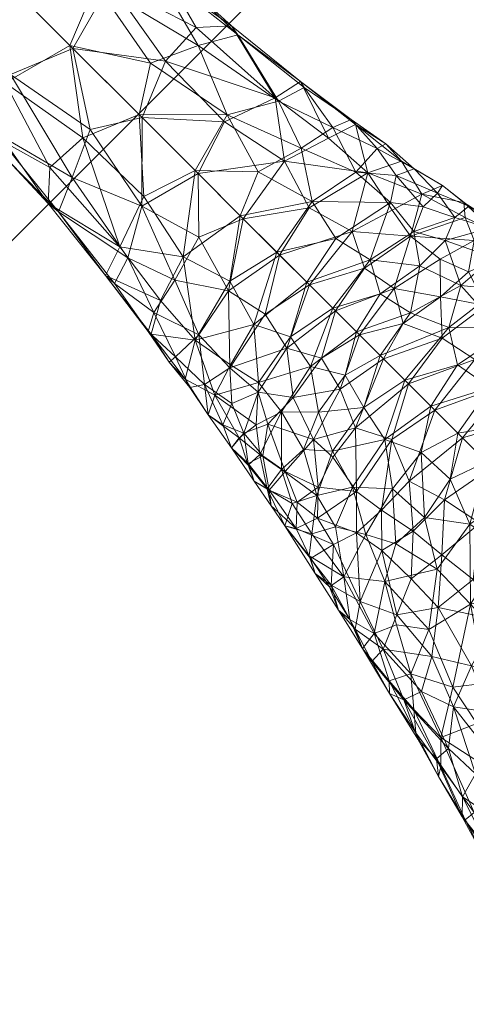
# Model space of a CAD drawing. Header units: inches. Extents: x -774 to 289, y -440 to 407.
# Tile 573 of 656: x 234 to 240, y 12 to 26. Entities that reach past the tile are written whole.
import ezdxf

# ---------------------------------------------------------------- set-up
doc = ezdxf.new("R2010")
doc.units = ezdxf.units.IN
doc.header["$MEASUREMENT"] = 0
doc.layers.add('L-SITE', color=91, linetype='Continuous', lineweight=9)

# ---------------------------------------------------------------- blocks, each defined once
blk = doc.blocks.new('Wind Power Generator - 30_ High-322784-_3D_')
at = {"layer": 'L-SITE'}
mesh = blk.add_polyface(dxfattribs=at)
corners = [(-0.681, 15.391, 365.661), (0, 17.006, 365.645), (0, 14.975, 365.46), (0, 19.435, 365.86), (-0.779, 17.171, 365.909), (-0.39, 19.435, 365.928), (-1.496, 15.406, 366.888), (-1.274, 17.171, 366.582), (-1.243, 15.49, 366.173), (-1.35, 16.869, 367.218), (-0.615, 17.32, 368.176), (0, 19.435, 368.14), (-0.39, 19.435, 368.072), (-0.733, 19.435, 367.874), (-1.148, 16.453, 367.81), (-1.123, 19.435, 366.802), (-0.987, 19.435, 367.57), (-1.123, 19.435, 367.198), (-0.987, 19.435, 366.43), (-1.746, 12.828, 367.023), (-1.778, 12.006, 367.425), (-1.598, 13.026, 367.652), (0, 13.352, 368.694), (-1.01, 13.623, 368.328), (-0.784, 12.314, 368.617), (0, 15.02, 368.536), (-0.7, 15.543, 368.313), (0, 17.033, 368.353), (-0.733, 19.435, 366.126), (0, 13.297, 365.3), (-0.874, 13.652, 365.583), (-0.63, 12.323, 365.318), (-1.604, 13.246, 366.424), (0, 11.927, 365.163), (-1.549, 14.23, 367.439), (-1.404, 12.348, 368.117), (0, 11.986, 368.831), (-1.284, 12.028, 365.702), (-1.758, 11.823, 366.432), (-1.498, 10.867, 368.248)]
mesh.append_faces([[corners[k] for k in face] for face in [(3, 4, 5), (29, 30, 2), (22, 24, 36), (15, 9, 17), (11, 10, 27), (13, 10, 12)]], dxfattribs={"vtx0": -1, "vtx1": -1})
mesh.append_faces([[corners[k] for k in face] for face in [(6, 7, 8), (7, 6, 9), (10, 13, 14), (15, 7, 9), (19, 20, 21), (22, 23, 24), (7, 18, 4), (10, 26, 27), (0, 8, 4), (29, 31, 30), (14, 9, 6), (8, 30, 32), (14, 26, 10), (34, 23, 26), (7, 4, 8), (35, 21, 20), (32, 30, 37), (0, 30, 8), (32, 38, 19), (6, 32, 34), (19, 38, 20), (39, 24, 35), (35, 24, 23), (34, 26, 14), (23, 25, 26), (1, 0, 4), (30, 0, 2), (32, 6, 8), (14, 6, 34), (21, 23, 34), (30, 31, 37), (16, 9, 14), (23, 21, 35), (19, 34, 32), (34, 19, 21), (32, 37, 38)]], dxfattribs={"vtx0": -1, "vtx1": -1, "vtx2": -1})
mesh.append_faces([[corners[k] for k in face] for face in [(0, 1, 2), (10, 11, 12), (7, 15, 18), (14, 13, 16), (4, 18, 28), (26, 25, 27)]], dxfattribs={"vtx0": -1, "vtx2": -1})
mesh.append_faces([[corners[k] for k in face] for face in [(16, 17, 9), (22, 25, 23), (28, 5, 4), (3, 1, 4), (29, 33, 31)]], dxfattribs={"vtx1": -1, "vtx2": -1})
mesh = blk.add_polyface(dxfattribs=at)
corners = [(0.704, 15.505, 365.685), (0, 14.975, 365.46), (0, 17.006, 365.645), (0, 13.352, 368.694), (0.863, 13.706, 368.418), (0, 15.02, 368.536), (0, 13.297, 365.3), (1.015, 13.573, 365.67), (0.616, 17.269, 365.819), (0, 19.435, 365.86), (0.39, 19.435, 365.928), (0.987, 19.435, 366.43), (1.149, 16.451, 366.191), (0.733, 19.435, 366.126), (1.613, 12.981, 366.372), (1.749, 12.795, 367.02), (1.793, 11.952, 366.615), (0, 11.986, 368.831), (0.62, 12.383, 368.68), (1.274, 17.17, 367.418), (1.497, 15.405, 367.112), (1.35, 16.869, 366.782), (0, 19.435, 368.14), (0.779, 17.17, 368.091), (0.39, 19.435, 368.072), (1.243, 15.489, 367.827), (0.684, 15.398, 368.336), (0, 17.033, 368.353), (1.123, 19.435, 367.198), (0.791, 12.256, 365.38), (0.987, 19.435, 367.57), (0.733, 19.435, 367.874), (1.586, 13.288, 367.614), (1.55, 14.226, 366.561), (1.123, 19.435, 366.802), (1.423, 12.285, 365.898), (0, 11.927, 365.163), (1.268, 12.089, 368.306), (1.766, 11.802, 367.551)]
mesh.append_faces([[corners[k] for k in face] for face in [(3, 4, 5), (11, 12, 13), (17, 18, 3), (22, 23, 24), (34, 21, 11), (6, 29, 36), (28, 21, 34), (9, 8, 2), (13, 8, 10)]], dxfattribs={"vtx0": -1, "vtx1": -1})
mesh.append_faces([[corners[k] for k in face] for face in [(8, 0, 2), (14, 15, 16), (19, 20, 21), (20, 19, 25), (12, 8, 13), (28, 19, 21), (6, 7, 29), (23, 19, 30), (12, 21, 20), (25, 4, 32), (23, 25, 19), (3, 18, 4), (33, 7, 0), (12, 0, 8), (26, 25, 23), (35, 14, 16), (32, 4, 37), (26, 4, 25), (20, 32, 33), (38, 32, 37), (35, 29, 7), (33, 0, 12), (7, 1, 0), (32, 20, 25), (12, 20, 33), (27, 26, 23), (4, 26, 5), (14, 7, 33), (11, 21, 12), (4, 18, 37), (15, 38, 16), (7, 14, 35), (15, 33, 32), (33, 15, 14), (38, 15, 32)]], dxfattribs={"vtx0": -1, "vtx1": -1, "vtx2": -1})
mesh.append_faces([[corners[k] for k in face] for face in [(0, 1, 2), (26, 27, 5), (23, 30, 31), (23, 31, 24)]], dxfattribs={"vtx0": -1, "vtx2": -1})
mesh.append_faces([[corners[k] for k in face] for face in [(6, 1, 7), (9, 10, 8), (28, 30, 19), (22, 27, 23)]], dxfattribs={"vtx1": -1, "vtx2": -1})
mesh = blk.add_polyface(dxfattribs=at)
corners = [(-0.941, 8.779, 369.008), (0, 9.264, 369.147), (-0.75, 9.441, 368.986), (0, 10.879, 368.949), (-0.763, 11.131, 368.763), (-0.968, 10.145, 368.789), (-1.914, 10.56, 366.473), (-1.529, 10.683, 365.756), (-1.811, 9.882, 366.006), (0, 9.986, 369.053), (-1.924, 10.729, 367.404), (-2.054, 9.696, 367.386), (-1.626, 9.939, 368.264), (-1.286, 9.995, 365.401), (-0.859, 9.363, 365.047), (-1.586, 9.22, 365.544), (-1.498, 10.867, 368.248), (-1.778, 12.006, 367.425), (0, 9.928, 364.94), (0, 9.209, 364.846), (0, 10.819, 365.044), (-0.88, 11.053, 365.283), (0, 11.927, 365.163), (-0.619, 10.185, 365.068), (-1.284, 12.028, 365.702), (-0.784, 12.314, 368.617), (0, 11.986, 368.831), (-2.057, 9.751, 366.674), (-1.676, 9.204, 368.355), (-1.608, 8.586, 365.431), (-0.727, 8.767, 364.904), (-0.63, 12.323, 365.318), (-2.034, 9.23, 366.298), (-1.404, 12.348, 368.117), (-1.758, 11.823, 366.432), (-2.197, 8.788, 366.712), (-2.149, 9.24, 366.929), (-2.16, 8.915, 367.397), (-2.025, 8.671, 366.058)]
mesh.append_faces([[corners[k] for k in face] for face in [(20, 21, 22), (26, 4, 3)]], dxfattribs={"vtx0": -1, "vtx1": -1})
mesh.append_faces([[corners[k] for k in face] for face in [(0, 1, 2), (3, 4, 5), (6, 7, 8), (10, 11, 12), (13, 14, 15), (16, 17, 10), (21, 20, 23), (7, 24, 21), (23, 14, 13), (25, 4, 26), (6, 8, 27), (12, 5, 16), (2, 28, 0), (29, 14, 30), (7, 21, 13), (31, 21, 24), (15, 14, 29), (4, 16, 5), (9, 5, 2), (28, 2, 5), (8, 15, 32), (16, 33, 17), (12, 28, 5), (21, 31, 22), (14, 23, 18), (21, 23, 13), (19, 30, 14), (8, 7, 13), (7, 6, 34), (15, 8, 13), (8, 32, 27), (32, 35, 36), (27, 11, 10), (37, 28, 11), (11, 27, 36), (7, 34, 24), (34, 6, 10), (38, 32, 15), (35, 37, 36), (11, 36, 37), (32, 36, 27), (16, 4, 25), (10, 12, 16), (11, 28, 12), (34, 10, 17), (10, 6, 27)]], dxfattribs={"vtx0": -1, "vtx1": -1, "vtx2": -1})
mesh.append_faces([[corners[k] for k in face] for face in [(14, 18, 19), (23, 20, 18), (2, 1, 9)]], dxfattribs={"vtx0": -1, "vtx2": -1})
mesh.append_faces([[corners[k] for k in face] for face in [(9, 3, 5)]], dxfattribs={"vtx1": -1, "vtx2": -1})
mesh = blk.add_polyface(dxfattribs=at)
corners = [(2.046, 9.842, 367.319), (1.922, 10.717, 366.581), (1.899, 10.622, 367.554), (0.849, 9.418, 368.949), (1.571, 9.276, 368.461), (1.269, 10.054, 368.603), (0, 9.986, 369.053), (0, 9.264, 369.147), (0.949, 8.726, 364.988), (0, 9.209, 364.846), (0.758, 9.385, 365.009), (0.977, 10.087, 365.208), (0, 10.819, 365.044), (0.771, 11.071, 365.233), (0, 9.928, 364.94), (1.511, 10.807, 365.756), (1.793, 11.952, 366.615), (0, 11.986, 368.831), (0, 10.879, 368.949), (0.869, 11.113, 368.716), (0.61, 10.245, 368.928), (0.791, 12.256, 365.38), (0, 11.927, 365.163), (1.789, 9.945, 368.017), (1.511, 10.741, 368.256), (1.268, 12.089, 368.306), (1.639, 9.882, 365.742), (1.683, 9.152, 365.642), (0.62, 12.383, 368.68), (2.015, 9.3, 367.727), (1.766, 11.802, 367.551), (1.423, 12.285, 365.898), (2.183, 8.732, 367.427), (2.131, 8.932, 366.476), (2.147, 9.26, 367.035), (1.616, 8.633, 368.55), (0.72, 8.819, 369.09), (2.04, 9.751, 366.582), (1.938, 8.843, 368.057)]
mesh.append_faces([[corners[k] for k in face] for face in [(22, 13, 12)]], dxfattribs={"vtx0": -1, "vtx1": -1})
mesh.append_faces([[corners[k] for k in face] for face in [(0, 1, 2), (3, 4, 5), (8, 9, 10), (11, 12, 13), (15, 16, 1), (18, 20, 19), (5, 20, 3), (21, 13, 22), (2, 23, 0), (2, 24, 23), (25, 19, 24), (26, 11, 15), (10, 27, 8), (24, 19, 5), (28, 19, 25), (4, 29, 23), (25, 24, 30), (15, 21, 31), (13, 15, 11), (14, 11, 10), (27, 10, 11), (32, 33, 34), (26, 27, 11), (3, 35, 4), (15, 31, 16), (19, 28, 17), (3, 20, 6), (19, 20, 5), (7, 36, 3), (33, 27, 37), (37, 0, 34), (23, 24, 5), (24, 2, 30), (4, 23, 5), (23, 29, 0), (34, 0, 29), (0, 37, 1), (34, 29, 32), (37, 34, 33), (4, 38, 29), (1, 30, 2), (15, 13, 21), (1, 26, 15), (37, 27, 26), (1, 16, 30), (26, 1, 37)]], dxfattribs={"vtx0": -1, "vtx1": -1, "vtx2": -1})
mesh.append_faces([[corners[k] for k in face] for face in [(3, 6, 7), (11, 14, 12), (20, 18, 6), (10, 9, 14)]], dxfattribs={"vtx0": -1, "vtx2": -1})
mesh.append_faces([[corners[k] for k in face] for face in [(17, 18, 19)]], dxfattribs={"vtx1": -1, "vtx2": -1})
mesh = blk.add_polyface(dxfattribs=at)
corners = [(12, -12, 4), (12, 12, 4), (-12, 12, 4), (-12, -12, 4)]
mesh.append_faces([[corners[k] for k in face] for face in [(3, 0, 1, 2)]])
mesh = blk.add_polyface(dxfattribs=at)
corners = [(12, -12), (-12, -12), (-12, 12), (12, 12)]
mesh.append_faces([[corners[k] for k in face] for face in [(2, 3, 0, 1)]])
mesh = blk.add_polyface(dxfattribs=at)
corners = [(-12, 12, 4), (12, 12, 4), (12, 12), (-12, 12)]
mesh.append_faces([[corners[k] for k in face] for face in [(0, 1, 2, 3)]])
mesh = blk.add_polyface(dxfattribs=at)
corners = [(-12, -12, 4), (-12, 12, 4), (-12, 12), (-12, -12)]
mesh.append_faces([[corners[k] for k in face] for face in [(0, 1, 2, 3)]])
mesh = blk.add_polyface(dxfattribs=at)
corners = [(0.949, 8.726, 364.988), (0, 8.618, 364.758), (0, 9.209, 364.846), (0, 8.16, 369.318), (0.847, 8.269, 369.137), (0, 8.67, 369.234), (1.558, 8.117, 368.725), (1.78, 7.718, 368.606), (2.103, 7.851, 368.1), (0, 7.634, 364.587), (0, 8.108, 364.673), (0.803, 7.746, 364.747), (0.709, 8.241, 364.808), (1.48, 8.104, 365.204), (0, 7.691, 369.402), (0.61, 7.83, 369.297), (2.006, 8.406, 365.925), (2.205, 7.748, 366.075), (0.72, 8.819, 369.09), (1.616, 8.633, 368.55), (1.557, 8.542, 365.37), (1.683, 9.152, 365.642), (1.278, 7.72, 369.028), (0.849, 9.418, 368.949), (0, 9.264, 369.147), (1.548, 7.582, 365.137), (0.72, 7.345, 369.36), (2.354, 7.825, 367.336), (2.296, 8.288, 366.996), (2.174, 8.262, 367.75), (2.131, 8.932, 366.476), (2.183, 8.732, 367.427), (2.066, 7.433, 365.682), (2.339, 7.909, 366.673), (1.938, 8.843, 368.057), (1.571, 9.276, 368.461), (1.894, 8.27, 368.302), (0.544, 7.313, 364.587), (2.015, 9.3, 367.727), (2.338, 7.403, 367.754), (2.364, 7.284, 366.255), (2.482, 7.268, 366.996), (1.49, 7.119, 369.021)]
mesh.append_faces([[corners[k] for k in face] for face in [(3, 4, 5)]], dxfattribs={"vtx0": -1, "vtx1": -1})
mesh.append_faces([[corners[k] for k in face] for face in [(6, 7, 8), (10, 12, 11), (12, 13, 11), (13, 16, 17), (18, 5, 4), (6, 19, 4), (15, 4, 3), (20, 21, 16), (6, 4, 22), (19, 23, 18), (25, 11, 13), (15, 26, 22), (1, 0, 12), (13, 12, 0), (27, 28, 29), (30, 31, 28), (16, 21, 30), (13, 17, 32), (13, 0, 20), (27, 33, 28), (31, 29, 28), (34, 35, 19), (26, 15, 14), (4, 15, 22), (7, 6, 22), (36, 8, 29), (19, 18, 4), (33, 16, 28), (28, 16, 30), (11, 37, 9), (38, 34, 31), (19, 6, 36), (29, 31, 34), (27, 29, 8), (39, 27, 8), (7, 39, 8), (40, 17, 33), (13, 32, 25), (34, 19, 36), (41, 33, 27), (16, 33, 17), (42, 7, 22), (21, 20, 0), (16, 13, 20), (8, 36, 6), (34, 36, 29)]], dxfattribs={"vtx0": -1, "vtx1": -1, "vtx2": -1})
mesh.append_faces([[corners[k] for k in face] for face in [(0, 1, 2)]], dxfattribs={"vtx0": -1, "vtx2": -1})
mesh.append_faces([[corners[k] for k in face] for face in [(9, 10, 11), (3, 14, 15), (24, 5, 18), (10, 1, 12)]], dxfattribs={"vtx1": -1, "vtx2": -1})
mesh = blk.add_polyface(dxfattribs=at)
corners = [(0, 8.67, 369.234), (0, 9.264, 369.147), (-0.941, 8.779, 369.008), (-0.703, 8.294, 369.185), (-1.468, 8.157, 368.794), (-0.796, 7.801, 369.245), (0, 8.16, 369.318), (-1.534, 7.64, 368.861), (-1.169, 7.27, 369.189), (-2.208, 7.799, 367.896), (-2.027, 8.464, 368.014), (-2.288, 8.336, 367.004), (0, 7.691, 369.402), (-1.569, 8.063, 365.271), (-1.79, 7.655, 365.389), (-2.113, 7.802, 365.9), (0, 8.108, 364.673), (-0.85, 8.218, 364.854), (0, 8.618, 364.758), (-0.727, 8.767, 364.904), (0, 7.634, 364.587), (-0.607, 7.777, 364.692), (-2.169, 7.434, 368.141), (-1.91, 7.76, 368.435), (-1.608, 8.586, 365.431), (-1.573, 8.608, 368.599), (-1.676, 9.204, 368.355), (-1.275, 7.667, 364.959), (0, 9.209, 364.846), (-0.726, 7.284, 364.63), (-2.025, 8.671, 366.058), (-1.942, 8.215, 365.753), (-2.16, 8.915, 367.397), (-2.152, 7.392, 365.812), (-2.38, 7.778, 366.835), (-2.389, 7.444, 367.539), (-1.586, 9.22, 365.544), (-2.197, 8.788, 366.712), (-2.034, 9.23, 366.298), (-0.542, 7.374, 369.402), (-2.241, 8.093, 366.366), (-2.375, 7.459, 366.418)]
mesh.append_faces([[corners[k] for k in face] for face in [(16, 17, 18)]], dxfattribs={"vtx0": -1, "vtx1": -1})
mesh.append_faces([[corners[k] for k in face] for face in [(3, 4, 5), (6, 3, 5), (7, 8, 5), (9, 10, 11), (13, 14, 15), (19, 18, 17), (9, 22, 23), (17, 13, 24), (21, 17, 16), (25, 26, 10), (13, 17, 27), (7, 5, 4), (21, 29, 27), (0, 2, 3), (4, 3, 2), (7, 23, 22), (30, 24, 31), (11, 10, 32), (15, 14, 33), (24, 13, 31), (25, 4, 2), (9, 34, 35), (30, 36, 24), (29, 21, 20), (17, 21, 27), (14, 13, 27), (31, 13, 15), (30, 37, 38), (35, 22, 9), (24, 19, 17), (5, 39, 12), (34, 9, 11), (15, 40, 31), (7, 4, 23), (10, 23, 4), (10, 9, 23), (26, 32, 10), (40, 15, 34), (40, 30, 31), (34, 11, 40), (30, 40, 11), (30, 11, 37), (11, 32, 37), (26, 25, 2), (10, 4, 25), (15, 41, 34)]], dxfattribs={"vtx0": -1, "vtx1": -1, "vtx2": -1})
mesh.append_faces([[corners[k] for k in face] for face in [(0, 1, 2), (12, 6, 5), (16, 20, 21), (28, 18, 19), (6, 0, 3)]], dxfattribs={"vtx1": -1, "vtx2": -1})
mesh = blk.add_polyface(dxfattribs=at)
corners = [(0, 7.157, 364.496), (0.544, 7.313, 364.587), (0.786, 6.781, 364.546), (0, 6.66, 364.398), (0, 7.634, 364.587), (2.482, 7.268, 366.996), (2.338, 7.403, 367.754), (2.492, 6.914, 367.547), (1.548, 7.582, 365.137), (1.176, 7.207, 364.801), (0.803, 7.746, 364.747), (0.72, 7.345, 369.36), (0, 7.221, 369.491), (0.955, 6.821, 369.385), (0, 6.733, 369.587), (0.671, 6.366, 369.575), (0, 6.223, 369.691), (1.49, 7.119, 369.021), (1.906, 6.606, 368.786), (2.088, 7.072, 368.411), (1.278, 7.72, 369.028), (0.894, 6.249, 364.468), (2.53, 6.838, 366.572), (2.364, 7.284, 366.255), (1.468, 6.755, 369.125), (0, 7.691, 369.402), (1.535, 6.679, 364.904), (1.57, 6.194, 369.193), (1.78, 7.718, 368.606), (2.169, 6.166, 368.613), (2.49, 6.448, 367.89), (2.066, 7.433, 365.682), (2.205, 7.748, 366.075), (1.591, 6.11, 364.8), (2.074, 6.315, 365.315), (1.698, 7.177, 365.166), (2.354, 7.825, 367.336), (2.114, 7.004, 365.603), (2.358, 6.62, 365.882), (2.588, 6.327, 366.345), (2.424, 6.168, 365.805), (2.64, 6.456, 367.112), (2.339, 7.909, 366.673)]
mesh.append_faces([[corners[k] for k in face] for face in [(14, 13, 12), (12, 11, 25)]], dxfattribs={"vtx0": -1, "vtx1": -1})
mesh.append_faces([[corners[k] for k in face] for face in [(0, 1, 2), (5, 6, 7), (8, 9, 10), (11, 12, 13), (17, 18, 19), (11, 17, 20), (2, 21, 3), (22, 23, 5), (10, 9, 1), (18, 17, 24), (26, 2, 9), (15, 27, 13), (17, 11, 13), (24, 27, 18), (17, 19, 28), (13, 14, 15), (29, 30, 18), (18, 30, 19), (31, 32, 23), (33, 26, 34), (35, 9, 8), (36, 6, 5), (35, 26, 9), (26, 37, 34), (38, 39, 40), (7, 22, 5), (7, 41, 22), (2, 1, 9), (5, 23, 42), (7, 19, 30), (19, 7, 6), (41, 7, 30), (41, 39, 22), (38, 22, 39), (38, 23, 22), (31, 23, 37), (35, 31, 37), (6, 28, 19), (26, 21, 2), (17, 13, 24), (27, 24, 13), (31, 35, 8), (26, 35, 37), (38, 34, 37), (34, 38, 40), (38, 37, 23)]], dxfattribs={"vtx0": -1, "vtx1": -1, "vtx2": -1})
mesh.append_faces([[corners[k] for k in face] for face in [(1, 0, 4), (15, 14, 16)]], dxfattribs={"vtx0": -1, "vtx2": -1})
mesh.append_faces([[corners[k] for k in face] for face in [(3, 0, 2)]], dxfattribs={"vtx1": -1, "vtx2": -1})
mesh = blk.add_polyface(dxfattribs=at)
corners = [(-0.677, 6.869, 369.469), (-1.418, 6.746, 369.16), (-0.786, 6.345, 369.547), (0, 6.223, 369.691), (0, 6.733, 369.587), (0, 7.691, 369.402), (-0.542, 7.374, 369.402), (0, 7.221, 369.491), (-1.576, 6.193, 369.189), (-0.796, 7.801, 369.245), (-1.169, 7.27, 369.189), (-0.726, 7.284, 364.63), (0, 7.157, 364.496), (-0.961, 6.75, 364.602), (-1.489, 7.051, 364.962), (-1.275, 7.667, 364.959), (0, 6.66, 364.398), (-2.375, 7.459, 366.418), (-2.43, 6.987, 366.273), (-2.49, 7.225, 366.965), (-1.912, 6.533, 365.198), (-2.085, 7.012, 365.564), (-1.474, 6.683, 364.862), (0, 7.634, 364.587), (-0.716, 6.279, 364.418), (-1.578, 6.113, 364.792), (-1.79, 7.655, 365.389), (-2.273, 6.592, 365.707), (-2.389, 7.444, 367.539), (-2.38, 7.778, 366.835), (-2.01, 6.466, 368.713), (-2.436, 7.023, 367.681), (-2.627, 6.479, 367.248), (-2.334, 6.628, 368.164), (-1.686, 7.051, 368.878), (-1.534, 7.64, 368.861), (-2.101, 7.069, 368.393), (-2.566, 6.812, 366.843), (-2.169, 7.434, 368.141), (-2.113, 7.802, 365.9), (-2.152, 7.392, 365.812), (-2.541, 6.343, 366.194), (-2.226, 6.233, 365.491)]
mesh.append_faces([[corners[k] for k in face] for face in [(5, 6, 7), (16, 13, 12), (12, 11, 23)]], dxfattribs={"vtx0": -1, "vtx1": -1})
mesh.append_faces([[corners[k] for k in face] for face in [(0, 1, 2), (4, 0, 2), (1, 8, 2), (9, 10, 6), (11, 12, 13), (14, 15, 11), (17, 18, 19), (14, 20, 21), (22, 14, 13), (14, 11, 13), (13, 16, 24), (22, 25, 20), (14, 21, 26), (6, 0, 7), (0, 10, 1), (27, 21, 20), (19, 28, 29), (30, 8, 1), (31, 32, 33), (34, 35, 36), (28, 19, 31), (18, 37, 19), (10, 34, 1), (34, 30, 1), (33, 30, 36), (31, 33, 36), (31, 19, 37), (0, 6, 10), (38, 31, 36), (17, 39, 40), (31, 38, 28), (35, 38, 36), (14, 26, 15), (40, 26, 21), (18, 40, 21), (29, 17, 19), (27, 18, 21), (37, 41, 32), (35, 34, 10), (30, 34, 36), (41, 37, 18), (31, 37, 32), (25, 22, 13), (20, 14, 22), (42, 27, 20), (18, 27, 41), (18, 17, 40)]], dxfattribs={"vtx0": -1, "vtx1": -1, "vtx2": -1})
mesh.append_faces([[corners[k] for k in face] for face in [(3, 4, 2), (4, 7, 0)]], dxfattribs={"vtx1": -1, "vtx2": -1})
mesh = blk.add_polyface(dxfattribs=at)
corners = [(-0.557, 5.858, 369.712), (0, 5.687, 369.806), (0, 6.223, 369.691), (-0.533, 5.308, 369.84), (0, 5.121, 369.932), (0, 4.522, 370.072), (-0.782, 4.67, 369.934), (-0.958, 5.694, 364.365), (0, 6.14, 364.292), (0, 5.593, 364.174), (-1.904, 4.708, 364.646), (-1.364, 4.642, 364.279), (-1.919, 4.158, 364.489), (-1.55, 4.548, 369.645), (-1.565, 3.87, 369.827), (-0.786, 6.345, 369.547), (-1.198, 5.781, 369.514), (-0.716, 6.279, 364.418), (0, 6.66, 364.398), (-1.709, 5.207, 369.358), (-1.912, 5.591, 369.081), (-0.791, 5.16, 364.186), (-0.673, 4.578, 364.017), (0, 4.402, 363.899), (-0.507, 3.716, 363.77), (-0.739, 4.105, 363.914), (-1.295, 4.087, 364.099), (-2.19, 4.94, 369.011), (-1.578, 6.113, 364.792), (-0.961, 6.75, 364.602), (0, 5.015, 364.044), (-1.519, 5.68, 364.64), (-1.576, 6.193, 369.189), (-1.164, 5.182, 369.676), (-1.411, 5.158, 364.44), (0, 3.886, 370.227), (-0.678, 4.068, 370.109), (-2.228, 4.033, 369.284), (-1.988, 5.705, 365.026), (-2.226, 6.233, 365.491), (-2.01, 6.466, 368.713), (-2.134, 5.969, 368.726), (-1.911, 5.278, 364.824), (-1.912, 6.533, 365.198)]
mesh.append_faces([[corners[k] for k in face] for face in [(23, 22, 30), (30, 21, 9)]], dxfattribs={"vtx0": -1, "vtx1": -1})
mesh.append_faces([[corners[k] for k in face] for face in [(4, 3, 6), (10, 11, 12), (6, 13, 14), (15, 16, 0), (7, 17, 8), (19, 16, 20), (11, 21, 22), (23, 24, 25), (26, 22, 25), (20, 27, 19), (28, 29, 17), (26, 12, 11), (26, 11, 22), (21, 30, 22), (17, 31, 28), (16, 15, 32), (13, 6, 33), (11, 34, 21), (23, 25, 22), (34, 7, 21), (17, 7, 31), (37, 14, 13), (7, 9, 21), (5, 6, 36), (14, 36, 6), (38, 39, 28), (28, 31, 38), (16, 32, 20), (33, 3, 0), (32, 40, 41), (19, 13, 33), (34, 10, 42), (15, 0, 2), (33, 0, 16), (32, 41, 20), (10, 34, 11), (34, 42, 31), (0, 3, 1), (6, 3, 33), (34, 31, 7), (38, 31, 42), (28, 39, 43), (13, 19, 27), (16, 19, 33)]], dxfattribs={"vtx0": -1, "vtx1": -1, "vtx2": -1})
mesh.append_faces([[corners[k] for k in face] for face in [(0, 1, 2), (3, 4, 1), (7, 8, 9), (17, 18, 8)]], dxfattribs={"vtx0": -1, "vtx2": -1})
mesh.append_faces([[corners[k] for k in face] for face in [(5, 4, 6), (35, 5, 36)]], dxfattribs={"vtx1": -1, "vtx2": -1})
mesh = blk.add_polyface(dxfattribs=at)
corners = [(-2.548, 5.39, 368.323), (-2.19, 4.94, 369.011), (-1.912, 5.591, 369.081), (-2.401, 4.492, 365.072), (-2.876, 4.288, 365.77), (-2.63, 4.988, 365.636), (-2.8, 5.71, 367.004), (-2.788, 5.437, 367.639), (-2.685, 5.944, 367.593), (-2.331, 5.817, 365.491), (-1.988, 5.705, 365.026), (-2.757, 5.436, 366.238), (-2.696, 5.905, 366.419), (-1.919, 4.158, 364.489), (-1.904, 4.708, 364.646), (-2.464, 3.736, 364.858), (-1.911, 5.278, 364.824), (-2.91, 4.91, 367.644), (-2.541, 6.343, 366.194), (-2.273, 6.592, 365.707), (-2.226, 6.233, 365.491), (-2.627, 6.479, 367.248), (-2.955, 4.765, 366.404), (-2.809, 4.534, 368.236), (-3.07, 4.5, 367.205), (-3.109, 4.281, 366.637), (-3.25, 3.788, 366.909), (-2.933, 5.116, 367.035), (-2.134, 5.969, 368.726), (-3.127, 3.915, 367.766), (-2.846, 3.773, 368.581), (-2.228, 4.033, 369.284), (-2.501, 4.398, 368.834), (-1.55, 4.548, 369.645), (-2.334, 6.628, 368.164), (-2.441, 6.134, 368.176), (-2.01, 6.466, 368.713), (-3.169, 3.583, 366.068)]
mesh.append_faces([[corners[k] for k in face] for face in [(0, 1, 2), (3, 4, 5), (6, 7, 8), (5, 9, 10), (9, 11, 12), (13, 3, 14), (13, 15, 3), (16, 3, 5), (17, 0, 7), (18, 19, 20), (18, 12, 21), (11, 5, 22), (23, 1, 0), (4, 22, 5), (15, 4, 3), (24, 25, 26), (24, 27, 22), (22, 27, 11), (12, 11, 6), (9, 5, 11), (28, 0, 2), (0, 8, 7), (7, 6, 27), (23, 29, 30), (30, 31, 32), (33, 1, 31), (23, 32, 1), (29, 23, 24), (26, 29, 24), (25, 24, 22), (34, 35, 36), (3, 16, 14), (17, 7, 27), (11, 27, 6), (27, 24, 17), (8, 0, 35), (35, 21, 8), (21, 6, 8), (24, 23, 17), (0, 17, 23), (36, 35, 28), (21, 35, 34), (0, 28, 35), (5, 10, 16), (10, 9, 20), (18, 20, 9), (21, 12, 6), (9, 12, 18), (30, 32, 23), (31, 1, 32), (22, 4, 25), (37, 25, 4)]], dxfattribs={"vtx0": -1, "vtx1": -1, "vtx2": -1})
mesh = blk.add_polyface(dxfattribs=at)
corners = [(0.673, 4.578, 364.017), (1.364, 4.642, 364.279), (1.295, 4.087, 364.099), (0, 4.402, 363.899), (0.739, 4.105, 363.914), (0.964, 5.692, 364.367), (1.401, 5.223, 364.451), (0.79, 5.161, 364.186), (0, 5.015, 364.044), (0, 6.66, 364.398), (0.894, 6.249, 364.468), (0, 6.14, 364.292), (0.77, 5.819, 369.668), (1.525, 5.627, 369.371), (1.57, 6.194, 369.193), (0, 5.121, 369.932), (0, 4.522, 370.072), (0.778, 4.671, 369.935), (2.291, 4.016, 369.227), (2.047, 4.528, 369.289), (1.549, 4.551, 369.645), (0, 6.223, 369.691), (0, 5.687, 369.806), (1.535, 6.679, 364.904), (1.591, 6.11, 364.8), (1.154, 5.185, 369.679), (0.527, 5.309, 369.841), (0, 5.593, 364.174), (2.169, 6.166, 368.613), (2.024, 5.769, 368.917), (1.565, 3.87, 369.827), (0.707, 4.048, 370.107), (0.671, 6.366, 369.575), (2.004, 4.53, 364.674), (1.94, 3.756, 364.381), (1.56, 5.653, 364.659), (1.956, 5.229, 364.849), (1.996, 5.759, 365.051), (0, 3.886, 370.227), (0.507, 3.716, 363.77), (1.698, 5.15, 369.382), (1.906, 6.606, 368.786), (2.074, 6.315, 365.315)]
mesh.append_faces([[corners[k] for k in face] for face in [(8, 0, 3), (9, 10, 11), (11, 5, 27)]], dxfattribs={"vtx0": -1, "vtx1": -1})
mesh.append_faces([[corners[k] for k in face] for face in [(0, 1, 2), (3, 0, 4), (5, 6, 7), (12, 13, 14), (18, 19, 20), (23, 24, 10), (20, 25, 17), (22, 26, 12), (28, 14, 29), (25, 26, 17), (30, 17, 31), (32, 21, 12), (1, 33, 34), (6, 1, 7), (6, 35, 36), (1, 0, 7), (35, 37, 36), (10, 24, 35), (20, 17, 30), (13, 12, 25), (3, 4, 39), (2, 4, 0), (1, 34, 2), (8, 7, 0), (27, 5, 7), (14, 32, 12), (14, 13, 29), (25, 40, 13), (18, 20, 30), (20, 19, 40), (29, 13, 40), (14, 28, 41), (5, 10, 35), (6, 36, 33), (5, 35, 6), (37, 35, 24), (42, 37, 24), (33, 1, 6), (17, 26, 15), (12, 26, 25), (11, 10, 5), (16, 31, 17), (20, 40, 25)]], dxfattribs={"vtx0": -1, "vtx1": -1, "vtx2": -1})
mesh.append_faces([[corners[k] for k in face] for face in [(12, 21, 22), (26, 22, 15)]], dxfattribs={"vtx0": -1, "vtx2": -1})
mesh.append_faces([[corners[k] for k in face] for face in [(15, 16, 17), (16, 38, 31), (8, 27, 7)]], dxfattribs={"vtx1": -1, "vtx2": -1})
mesh = blk.add_polyface(dxfattribs=at)
corners = [(-3.381, 3.14, 367.5), (-3.25, 3.788, 366.909), (-3.423, 3.054, 366.662), (-3.008, 2.048, 369.172), (-2.682, 2.628, 369.33), (-3.18, 2.845, 368.45), (-3.431, 2.678, 366.13), (-3.212, 2.659, 365.501), (-3.554, 2.045, 365.931), (-3.127, 3.915, 367.766), (-3.198, 1.215, 369.308), (-3.394, 0.448, 369.414), (-2.779, 1.064, 369.859), (-2.751, 3.025, 364.922), (-2.873, 2.019, 364.64), (-3.195, 2.141, 365.165), (-3.169, 3.583, 366.068), (-3.109, 4.281, 366.637), (-3.819, 1.232, 366.034), (-4.049, 0.85, 366.971), (-3.753, 1.848, 366.692), (-2.565, 3.225, 369.225), (-2.846, 3.773, 368.581), (-3.617, 0.976, 368.737), (-3.592, 1.774, 368.197), (-3.754, 1.792, 367.452), (-3.922, 0.987, 367.833), (-3.778, 0.605, 365.359), (-3.441, 1.508, 365.249), (-3.142, 1.068, 364.547), (-2.579, 1.151, 364), (-3.589, 2.482, 367.155), (-3.468, 2.558, 367.854), (-2.916, 3.49, 365.399), (-3.167, 3.389, 368.101), (-2.317, 1.656, 370.036), (-2.876, 4.288, 365.77), (-4.023, 0.339, 368.191), (-2.923, 0.364, 364)]
mesh.append_faces([[corners[k] for k in face] for face in [(0, 1, 2), (3, 4, 5), (6, 7, 8), (1, 0, 9), (10, 11, 12), (13, 14, 15), (16, 1, 17), (18, 19, 20), (21, 22, 5), (11, 10, 23), (24, 25, 26), (27, 28, 29), (14, 29, 28), (14, 30, 29), (15, 14, 28), (28, 18, 8), (28, 27, 18), (31, 0, 2), (18, 20, 8), (25, 24, 32), (33, 7, 16), (9, 34, 22), (32, 0, 31), (5, 24, 3), (23, 24, 26), (3, 10, 35), (7, 33, 13), (36, 33, 16), (34, 9, 0), (1, 16, 2), (6, 16, 7), (2, 6, 31), (20, 31, 6), (8, 7, 15), (25, 31, 20), (32, 5, 34), (20, 19, 25), (26, 25, 19), (26, 37, 23), (3, 24, 23), (25, 32, 31), (24, 5, 32), (20, 6, 8), (16, 6, 2), (35, 10, 12), (3, 23, 10), (5, 4, 21), (8, 15, 28), (13, 15, 7), (32, 34, 0), (22, 34, 5)]], dxfattribs={"vtx0": -1, "vtx1": -1, "vtx2": -1})
mesh.append_faces([[corners[k] for k in face] for face in [(30, 38, 29)]], dxfattribs={"vtx1": -1, "vtx2": -1})
mesh = blk.add_polyface(dxfattribs=at)
corners = [(-2.779, 1.064, 369.859), (-2.765, 0.407, 370.13), (-2.204, 1.042, 370.33), (0, 2.488, 370.59), (-0.476, 2.747, 370.489), (-0.788, 1.923, 370.661), (0, 3.21, 370.399), (-1.09, 2.604, 370.388), (-0.756, 3.388, 370.267), (-1.602, 3.102, 370.03), (-2.202, 2.943, 369.681), (-2.155, 2.331, 369.925), (-0.756, 1.113, 370.901), (0, 1.719, 370.802), (-1.459, 3.454, 364), (-1.295, 4.087, 364.099), (-0.998, 3.615, 363.859), (0, 3.75, 363.739), (-0.507, 3.716, 363.77), (0, 4.402, 363.899), (-0.739, 4.105, 363.914), (-0.678, 4.068, 370.109), (0, 3.886, 370.227), (-2.167, 3.254, 364.396), (-1.919, 4.158, 364.489), (-1.679, 1.796, 370.387), (-1.59, 0.915, 370.703), (-0.999, 0.212, 371.113), (0, 0.897, 371.035), (-1.565, 3.87, 369.827), (-2.464, 3.736, 364.858), (-2.916, 3.49, 365.399), (-2.876, 4.288, 365.77), (-2.565, 3.225, 369.225), (-2.317, 1.656, 370.036), (-2.682, 2.628, 369.33), (-2.433, 2.597, 364.399), (-2.235, 1.937, 364), (-2.873, 2.019, 364.64), (-2.751, 3.025, 364.922), (-1.847, 2.696, 364), (-2.228, 4.033, 369.284), (-2.846, 3.773, 368.581), (-2.579, 1.151, 364), (-2.265, 0.264, 370.557), (-3.008, 2.048, 369.172)]
mesh.append_faces([[corners[k] for k in face] for face in [(3, 5, 13), (14, 15, 16), (16, 20, 18), (37, 36, 40), (43, 38, 37), (13, 12, 28)]], dxfattribs={"vtx0": -1, "vtx1": -1})
mesh.append_faces([[corners[k] for k in face] for face in [(0, 1, 2), (3, 4, 5), (7, 8, 9), (10, 11, 9), (12, 13, 5), (21, 8, 22), (8, 7, 4), (14, 23, 24), (5, 25, 26), (12, 27, 28), (29, 8, 21), (15, 20, 16), (14, 24, 15), (30, 31, 32), (9, 8, 29), (25, 5, 7), (12, 26, 27), (10, 29, 33), (11, 7, 9), (7, 11, 25), (34, 0, 2), (10, 35, 11), (36, 37, 38), (39, 31, 30), (23, 39, 30), (33, 41, 42), (36, 23, 40), (24, 23, 30), (39, 23, 36), (29, 41, 33), (39, 36, 38), (44, 26, 2), (26, 25, 2), (34, 25, 11), (25, 34, 2), (45, 34, 11), (5, 26, 12), (8, 4, 6), (5, 4, 7), (29, 10, 9), (35, 10, 33), (11, 35, 45)]], dxfattribs={"vtx0": -1, "vtx1": -1, "vtx2": -1})
mesh.append_faces([[corners[k] for k in face] for face in [(17, 18, 19)]], dxfattribs={"vtx1": -1})
mesh.append_faces([[corners[k] for k in face] for face in [(3, 6, 4), (6, 22, 8), (14, 40, 23)]], dxfattribs={"vtx1": -1, "vtx2": -1})

msp = doc.modelspace()

# ---------------------------------------------------------------- block references
at = {"layer": 'L-SITE', "rotation": 45.00000000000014}
msp.add_blockref('Wind Power Generator - 30_ High-322784-_3D_', (244.172, 15.904, -12), dxfattribs=at)

doc.saveas('drawing.dxf')
